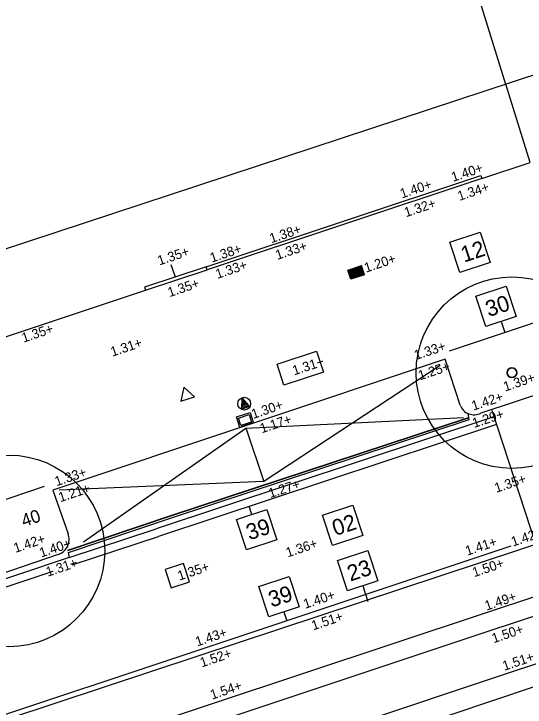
# Model space of a CAD drawing. Extents: x 122462 to 123306, y 485548 to 486417.
# Drawn here: x 122700.01 to 122716.02, y 486146.23 to 486167.94 of the extents above; entities that cross this region are included whole.
import ezdxf

# ---------------------------------------------------------------- set-up
doc = ezdxf.new("R2010")
doc.units = 0
for name, color, linetype in [('B meubilair trammast', 7, 'Continuous'), ('B nummers', 7, 'Continuous'), ('B RWS-band 115-225x250 mm specie', 7, 'Continuous'), ('B-WE-AL-WERKGRENS-G', 7, 'Continuous'), ('B-WE-GR-BOOM-S', 7, 'Continuous'), ('B-WE-GR-BOOM_BOOMDIAMETER', 7, 'Continuous'), ('B-WE-IE-MEUBILAIR_WEGMEUBILAIR-S', 7, 'Continuous'), ('B-WE-OG-BEBOUWING_PORTIEK1-G', 7, 'Continuous'), ('B-WE-OG-BEBOUWING_RAAM-G', 7, 'Continuous'), ('B-WE-OG-HOOGTEPUNT-S', 7, 'Continuous'), ('B-WE-OG-TOPOGRAFIE_RAILS-G', 7, 'Continuous'), ('B-WE-OG-TOPOKAART-G', 7, 'Continuous'), ('B-WE-RI-HWA_KOLK-S', 7, 'Continuous'), ('B-WE-RI-HWA_RIOOLPUT-S', 7, 'Continuous'), ('B-WE-VH-KANTOPSLUITING_OPSLUITBAND_100X200-G', 7, 'Continuous'), ('B-WE-VH-KANTOPSLUITING_TROTTOIRBAND_180 200-G', 7, 'Continuous'), ('B-WE-VH-MATERIAALGRENS_ASFALT-G', 7, 'Continuous'), ('B-WE-VW-MARKERING_LANGS_STREEP_11_010-G', 7, 'Continuous'), ('B-WE-VW-MARKERING_LANGS_STREEP_DOORGETROKKEN_010-G', 7, 'Continuous'), ('Level 1', 7, 'Continuous'), ('V Hoogtelijn', 7, 'Continuous'), ('V markering 1-1 10 cm', 7, 'Continuous'), ('V markering ononderbroken streep 10 cm', 7, 'Continuous'), ('V materiaalscheiding algemeen', 7, 'Continuous'), ('V opsluitband 100x200 mm', 7, 'Continuous'), ('V Rails', 7, 'Continuous'), ('V RWS-band 115-225x250 mm specie', 7, 'Continuous'), ('V trottoirband 180-200x250 mm specie', 7, 'Continuous')]:
    doc.layers.add(name, color=color, linetype=linetype)

msp = doc.modelspace()

# ---------------------------------------------------------------- linework, layer by layer
at = {"layer": 'B meubilair trammast'}
msp.add_lwpolyline([(122705.237, 486155.809), (122705.664, 486155.951), (122705.327, 486156.25)], close=True, dxfattribs=at)
at = {"layer": 'B nummers'}
for p, q in [((122715.263, 486158.308), (122715.378, 486157.965)), ((122707.456, 486152.265), (122707.372, 486152.519)), ((122710.932, 486150.027), (122711.092, 486149.541)), ((122708.463, 486149.212), (122708.547, 486148.959))]:
    msp.add_line(p, q, dxfattribs=at)
for points in [[(122713.655, 486160.792), (122714.605, 486161.105), (122714.918, 486160.155), (122713.969, 486159.842)], [(122714.475, 486159.101), (122715.425, 486159.415), (122715.738, 486158.465), (122714.788, 486158.152)], [(122709.674, 486152.244), (122710.624, 486152.557), (122710.937, 486151.607), (122709.987, 486151.294)], [(122706.981, 486152.108), (122707.93, 486152.422), (122708.244, 486151.472), (122707.294, 486151.159)], [(122710.144, 486150.82), (122711.094, 486151.133), (122711.407, 486150.183), (122710.457, 486149.87)], [(122707.675, 486150.005), (122708.624, 486150.318), (122708.938, 486149.369), (122707.988, 486149.055)]]:
    msp.add_lwpolyline(points, close=True, dxfattribs=at)
at = {"layer": 'B RWS-band 115-225x250 mm specie'}
msp.add_lwpolyline([(122669.847, 486135.87), (122698.323, 486145.37), (122705.772, 486147.833)], dxfattribs=at)
at = {"layer": 'B-WE-AL-WERKGRENS-G'}
msp.add_lwpolyline([(122857.632, 486078.279), (122830.484, 486160.606), (122900.937, 486183.81), (122887.855, 486222.555), (122665.445, 486149.273), (122678.196, 486110.449), (122807.072, 486152.895), (122835.324, 486068.154)], dxfattribs=at)
at = {"layer": 'B-WE-GR-BOOM-S'}
for centre, radius in [((122715.603, 486156.704), 3), ((122715.603, 486156.704), 0.15), ((122699.849, 486151.122), 3)]:
    msp.add_circle(centre, radius, dxfattribs=at)
for start, end in [(0, 180), (180, 0)]:
    msp.add_arc((122715.603, 486156.704), 0.15, start, end, dxfattribs=at)
at = {"layer": 'B-WE-IE-MEUBILAIR_WEGMEUBILAIR-S'}
msp.add_lwpolyline([(122709.698, 486156.716), (122708.463, 486156.311), (122708.246, 486156.971), (122709.481, 486157.376)], close=True, dxfattribs=at)
msp.add_lwpolyline([(122707.38, 486155.642), (122707.141, 486155.562), (122707.159, 486155.908), (122707.358, 486155.674), (122707.182, 486155.616), (122707.186, 486155.828), (122707.29, 486155.694), (122707.225, 486155.672), (122707.224, 486155.714), (122707.209, 486155.762)], dxfattribs=at)
msp.add_circle((122707.218, 486155.733), 0.2, dxfattribs=at)
at = {"layer": 'B-WE-OG-BEBOUWING_PORTIEK1-G'}
msp.add_line((122705.062, 486159.7), (122704.936, 486160.08), dxfattribs=at)
msp.add_lwpolyline([(122704.132, 486159.286), (122706.055, 486159.925), (122706.023, 486160.019), (122704.1, 486159.381)], close=True, dxfattribs=at)
at = {"layer": 'B-WE-OG-BEBOUWING_RAAM-G'}
msp.add_lwpolyline([(122714.661, 486162.783), (122706.055, 486159.925), (122706.023, 486160.019), (122714.629, 486162.878)], close=True, dxfattribs=at)
at = {"layer": 'B-WE-OG-TOPOGRAFIE_RAILS-G'}
for p, q in [((122670.505, 486133.859), (122714.919, 486148.627)), ((122670.96, 486132.492), (122715.373, 486147.26))]:
    msp.add_line(p, q, dxfattribs=at)
at = {"layer": 'B-WE-OG-TOPOKAART-G'}
for points in [[(122714.661, 486162.783), (122716.17, 486163.284), (122715.409, 486165.736)], [(122696.354, 486156.703), (122704.132, 486159.286)]]:
    msp.add_lwpolyline(points, dxfattribs=at)
at = {"layer": 'B-WE-RI-HWA_KOLK-S'}
for p, q in [((122710.465, 486159.915), (122710.893, 486160.057)), ((122710.56, 486159.63), (122710.465, 486159.915)), ((122710.484, 486159.906), (122710.883, 486160.038)), ((122710.569, 486159.649), (122710.484, 486159.906)), ((122710.968, 486159.781), (122710.883, 486160.038)), ((122710.987, 486159.772), (122710.893, 486160.057)), ((122710.987, 486159.772), (122710.56, 486159.63)), ((122710.968, 486159.781), (122710.569, 486159.649)), ((122706.974, 486155.316), (122707.401, 486155.458)), ((122707.085, 486154.984), (122706.974, 486155.316)), ((122707.401, 486155.458), (122707.512, 486155.126)), ((122707.512, 486155.126), (122707.085, 486154.984)), ((122707.332, 486155.082), (122707.256, 486155.057)), ((122707.346, 486155.071), (122707.345, 486155.076)), ((122707.37, 486155.079), (122707.368, 486155.084)), ((122707.406, 486155.107), (122707.375, 486155.096)), ((122707.45, 486155.122), (122707.406, 486155.107)), ((122707.465, 486155.111), (122707.463, 486155.115)), ((122707.133, 486154.999), (122707.131, 486155.004)), ((122707.213, 486155.042), (122707.137, 486155.017)), ((122707.228, 486155.031), (122707.226, 486155.036)), ((122707.251, 486155.039), (122707.25, 486155.044))]:
    msp.add_line(p, q, dxfattribs=at)
for points in [[(122710.516, 486159.871), (122710.574, 486159.696)], [(122710.534, 486159.887), (122710.522, 486159.884)], [(122710.604, 486159.706), (122710.546, 486159.881)], [(122710.563, 486159.887), (122710.621, 486159.712)], [(122710.581, 486159.903), (122710.57, 486159.899)], [(122710.652, 486159.722), (122710.594, 486159.897)], [(122710.611, 486159.902), (122710.669, 486159.727)], [(122710.629, 486159.919), (122710.617, 486159.915)], [(122710.699, 486159.738), (122710.641, 486159.912)], [(122710.658, 486159.918), (122710.716, 486159.743)], [(122710.676, 486159.935), (122710.665, 486159.931)], [(122710.747, 486159.753), (122710.689, 486159.928)], [(122710.706, 486159.934), (122710.764, 486159.759)], [(122710.723, 486159.95), (122710.712, 486159.946)], [(122710.794, 486159.769), (122710.736, 486159.944)], [(122710.753, 486159.95), (122710.811, 486159.775)], [(122710.771, 486159.966), (122710.76, 486159.962)], [(122710.842, 486159.785), (122710.784, 486159.96)], [(122710.801, 486159.965), (122710.859, 486159.79)], [(122710.818, 486159.982), (122710.807, 486159.978)], [(122710.889, 486159.8), (122710.831, 486159.975)], [(122710.848, 486159.981), (122710.906, 486159.806)], [(122710.866, 486159.997), (122710.855, 486159.994)], [(122710.936, 486159.816), (122710.879, 486159.991)], [(122710.586, 486159.69), (122710.598, 486159.693)], [(122710.634, 486159.705), (122710.645, 486159.709)], [(122710.681, 486159.721), (122710.693, 486159.725)], [(122710.729, 486159.737), (122710.74, 486159.741)], [(122710.776, 486159.753), (122710.788, 486159.756)], [(122710.824, 486159.768), (122710.835, 486159.772)], [(122710.871, 486159.784), (122710.883, 486159.788)], [(122710.919, 486159.8), (122710.93, 486159.803)]]:
    msp.add_lwpolyline(points, dxfattribs=at)
msp.add_lwpolyline([(122707.038, 486155.284), (122707.369, 486155.395), (122707.449, 486155.158), (122707.117, 486155.047)], close=True, dxfattribs=at)
for centre, start, end in [((122710.525, 486159.874), 108.3171, 198.3171), ((122710.537, 486159.878), 18.3171, 108.3171), ((122710.573, 486159.89), 108.3171, 198.3171), ((122710.584, 486159.894), 18.3171, 108.3171), ((122710.62, 486159.906), 108.3171, 198.3171), ((122710.632, 486159.909), 18.3171, 108.3171), ((122710.668, 486159.921), 108.3171, 198.3171), ((122710.679, 486159.925), 18.3171, 108.3171), ((122710.715, 486159.937), 108.3171, 198.3171), ((122710.727, 486159.941), 18.3171, 108.3171), ((122710.763, 486159.953), 108.3171, 198.3171), ((122710.774, 486159.956), 18.3171, 108.3171), ((122710.81, 486159.968), 108.3171, 198.3171), ((122710.822, 486159.972), 18.3171, 108.3171), ((122710.858, 486159.984), 108.3171, 198.3171), ((122710.869, 486159.988), 18.3171, 108.3171), ((122710.583, 486159.699), 198.3171, 288.3171), ((122710.595, 486159.703), 288.3171, 18.3171), ((122710.631, 486159.715), 198.3171, 288.3171), ((122710.642, 486159.719), 288.3171, 18.3171), ((122710.678, 486159.731), 198.3171, 288.3171), ((122710.69, 486159.734), 288.3171, 18.3171), ((122710.726, 486159.746), 198.3171, 288.3171), ((122710.737, 486159.75), 288.3171, 18.3171), ((122710.773, 486159.762), 198.3171, 288.3171), ((122710.785, 486159.766), 288.3171, 18.3171), ((122710.821, 486159.778), 198.3171, 288.3171), ((122710.832, 486159.782), 288.3171, 18.3171), ((122710.868, 486159.793), 198.3171, 288.3171), ((122710.879, 486159.797), 288.3171, 18.3171), ((122710.916, 486159.809), 198.3171, 288.3171), ((122710.927, 486159.813), 288.3171, 18.3171), ((122707.335, 486155.072), 18.4991, 108.4991), ((122707.378, 486155.087), 108.4991, 198.4991), ((122707.454, 486155.112), 18.4991, 108.4991), ((122707.141, 486155.007), 108.4991, 198.4991), ((122707.217, 486155.033), 18.4991, 108.4991), ((122707.259, 486155.047), 108.4991, 198.4991)]:
    msp.add_arc(centre, 0.01, start, end, dxfattribs=at)
at = {"layer": 'B-WE-RI-HWA_RIOOLPUT-S'}
msp.add_lwpolyline([(122704.746, 486150.535), (122704.935, 486149.966), (122705.504, 486150.155), (122705.315, 486150.724)], close=True, dxfattribs=at)
at = {"layer": 'B-WE-VH-KANTOPSLUITING_OPSLUITBAND_100X200-G'}
msp.add_lwpolyline([(122698.891, 486150.381), (122698.277, 486152.242), (122700.968, 486153.154)], dxfattribs=at)
at = {"layer": 'B-WE-VH-KANTOPSLUITING_TROTTOIRBAND_180 200-G'}
for points in [[(122713.507, 486157.132), (122701.228, 486153.024), (122701.701, 486151.656)], [(122701.421, 486151.023), (122691.993, 486147.799)]]:
    msp.add_lwpolyline(points, dxfattribs=at)
msp.add_arc((122701.249, 486151.478), 0.486, 290.7364, 21.5403, dxfattribs=at)
at = {"layer": 'B-WE-VH-MATERIAALGRENS_ASFALT-G'}
for points in [[(122714.221, 486155.431), (122714.255, 486155.223)], [(122714.255, 486155.223), (122704.966, 486152.16), (122701.702, 486151.067)], [(122701.701, 486151.071), (122701.734, 486150.917), (122692.052, 486147.666)], [(122670.318, 486134.438), (122689.137, 486140.666), (122697.659, 486143.491), (122706.259, 486146.355)]]:
    msp.add_lwpolyline(points, dxfattribs=at)
at = {"layer": 'B-WE-VW-MARKERING_LANGS_STREEP_11_010-G'}
for p, q in [((122701.735, 486150.912), (122704.46, 486151.815)), ((122701.835, 486150.682), (122704.538, 486151.578))]:
    msp.add_line(p, q, dxfattribs=at)
msp.add_lwpolyline([(122701.228, 486150.481), (122671.658, 486140.638)], dxfattribs=at)
at = {"layer": 'B-WE-VW-MARKERING_LANGS_STREEP_DOORGETROKKEN_010-G'}
for points in [[(122713.355, 486156.931), (122707.83, 486153.292), (122701.421, 486153.024)], [(122714.233, 486155.289), (122704.944, 486152.226), (122701.68, 486151.133)], [(122702.182, 486151.403), (122707.266, 486154.97), (122714.086, 486155.302)], [(122714.236, 486155.28), (122704.947, 486152.217), (122701.683, 486151.124)], [(122707.282, 486154.946), (122707.83, 486153.292)], [(122669.745, 486136.183), (122671.391, 486136.575), (122705.718, 486147.995)]]:
    msp.add_lwpolyline(points, dxfattribs=at)
at = {"layer": 'Level 1'}
msp.add_lwpolyline([(122711.887, 486177.083), (122715.406, 486165.734)], dxfattribs=at)
at = {"layer": 'V Hoogtelijn'}
msp.add_lwpolyline([(122714.97, 486155.528), (122716.355, 486151.31)], dxfattribs=at)
at = {"layer": 'V markering 1-1 10 cm'}
for p, q in [((122715.038, 486155.321), (122704.46, 486151.815)), ((122715.116, 486155.084), (122704.538, 486151.578))]:
    msp.add_line(p, q, dxfattribs=at)
at = {"layer": 'V markering ononderbroken streep 10 cm'}
for points in [[(122705.718, 486147.995), (122715.583, 486151.277)], [(122707.209, 486143.813), (122720.226, 486148.188)]]:
    msp.add_lwpolyline(points, dxfattribs=at)
at = {"layer": 'V materiaalscheiding algemeen'}
msp.add_lwpolyline([(122706.259, 486146.355), (122714.713, 486149.163), (122723.288, 486152.002), (122728.54, 486153.762), (122728.584, 486153.641), (122731.819, 486154.741)], dxfattribs=at)
at = {"layer": 'V opsluitband 100x200 mm'}
msp.add_lwpolyline([(122713.644, 486157.383), (122716.751, 486158.426), (122717.362, 486156.561)], dxfattribs=at)
at = {"layer": 'V Rails'}
for p, q in [((122714.919, 486148.627), (122859.557, 486196.72)), ((122715.373, 486147.26), (122860.011, 486195.354))]:
    msp.add_line(p, q, dxfattribs=at)
at = {"layer": 'V RWS-band 115-225x250 mm specie'}
msp.add_lwpolyline([(122705.772, 486147.833), (122731.103, 486156.21)], dxfattribs=at)
at = {"layer": 'V trottoirband 180-200x250 mm specie'}
for points in [[(122727.346, 486159.635), (122714.629, 486155.437)], [(122713.98, 486155.687), (122713.507, 486157.132)]]:
    msp.add_lwpolyline(points, dxfattribs=at)
msp.add_arc((122714.414, 486155.847), 0.463, 200.2215, 297.6443, dxfattribs=at)

# ---------------------------------------------------------------- texts
at = {"layer": 'B nummers'}
for s, p in [('12', (122714.101, 486160.149)), ('30', (122714.874, 486158.443)), ('02', (122710.072, 486151.585)), ('39', (122707.379, 486151.45)), ('23', (122710.542, 486150.161)), ('39', (122708.073, 486149.347))]:
    msp.add_text(s, height=0.5, rotation=18.2603, dxfattribs=at).set_placement(p)
at = {"layer": 'B-WE-GR-BOOM_BOOMDIAMETER'}
msp.add_text('40', height=0.4, rotation=18.7219, dxfattribs=at).set_placement((122700.318, 486151.867))
at = {"layer": 'B-WE-OG-HOOGTEPUNT-S'}
for s, rotation, p in [('1.40+', 18.3766, (122713.761, 486162.678)), ('1.40+', 18.3766, (122712.157, 486162.158)), ('1.34+', 18.3766, (122713.957, 486162.081)), ('1.32+', 18.3766, (122712.286, 486161.571)), ('1.38+', 18.3766, (122708.068, 486160.755)), ('1.33+', 18.3766, (122708.256, 486160.235)), ('1.35+', 18.3766, (122704.562, 486160.06)), ('1.38+', 18.3766, (122706.203, 486160.148)), ('1.20+', 18.3766, (122711.034, 486159.835)), ('1.33+', 18.3766, (122706.378, 486159.641)), ('1.35+', 18.3766, (122704.88, 486159.067)), ('1.35+', 18.3766, (122700.307, 486157.642)), ('1.31+', 18.3766, (122703.09, 486157.203)), ('1.33+', 18.2685, (122712.597, 486157.098)), ('1.31+', 18.2685, (122708.785, 486156.617)), ('1.25+', 18.2685, (122712.725, 486156.463)), ('1.39+', 18.2685, (122715.39, 486156.114)), ('1.42+', 18.2685, (122714.394, 486155.512)), ('1.30+', 18.5166, (122707.5, 486155.254)), ('1.17+', 18.5166, (122707.77, 486154.803)), ('1.29+', 18.2685, (122714.419, 486154.971)), ('1.33+', 18.5166, (122701.344, 486153.146)), ('1.35+', 18.4015, (122715.112, 486152.94)), ('1.21+', 18.5166, (122701.461, 486152.644)), ('1.27+', 18.4015, (122708.035, 486152.772)), ('1.42+', 18.4015, (122715.635, 486151.257)), ('1.42+', 18.5166, (122700.055, 486151.059)), ('1.40+', 18.5166, (122700.861, 486150.913)), ('1.36+', 18.4015, (122708.581, 486150.918)), ('1.41+', 18.5941, (122714.201, 486150.968)), ('1.31+', 18.5166, (122701.067, 486150.312)), ('1.50+', 18.5941, (122714.42, 486150.297)), ('1.35+', 18.4015, (122705.19, 486150.189)), ('1.40+', 18.4015, (122709.128, 486149.307)), ('1.49+', 18.5941, (122714.81, 486149.251)), ('1.51+', 18.4015, (122709.382, 486148.632)), ('1.43+', 18.5941, (122705.748, 486148.126)), ('1.50+', 18.5941, (122715.031, 486148.229)), ('1.52+', 18.5941, (122705.891, 486147.472)), ('1.51+', 18.5941, (122715.364, 486147.365)), ('1.54+', 18.5941, (122706.213, 486146.463))]:
    msp.add_text(s, height=0.3, rotation=rotation, dxfattribs=at).set_placement(p)

doc.saveas('drawing.dxf')
